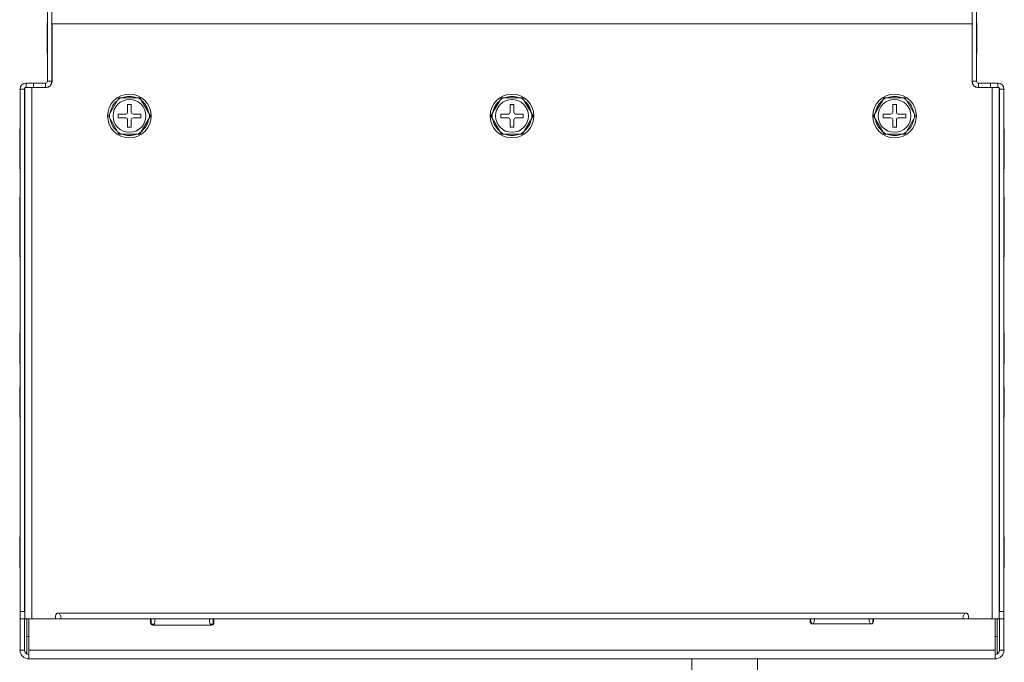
# Model space of a CAD drawing. Header units: millimetres. Extents: x -473 to 23648, y -382 to 1866.
# Tile 492 of 607: x 14582 to 14852, y -168 to 9. Entities that reach past the tile are written whole.
import ezdxf

# ---------------------------------------------------------------- set-up
doc = ezdxf.new("R2010")
doc.units = ezdxf.units.MM
doc.header["$LTSCALE"] = 80
doc.layers.get('0').update_dxf_attribs({"linetype": 'CONTINUOUS'})

msp = doc.modelspace()

# ---------------------------------------------------------------- linework, layer by layer
at = {"color": 0, "linetype": 'Continuous', "lineweight": 0}
for p, q in [((14589.338, 143.214), (14589.338, -8.286)), ((14590.538, 141.404), (14590.538, -8.286)), ((14843.138, -8.286), (14843.138, 141.404)), ((14844.338, -8.286), (14844.338, 143.214)), ((14589.338, 7.511), (14589.221, 7.714)), ((14589.221, -0.686), (14589.221, 7.714)), ((14843.088, 7.514), (14590.588, 7.514)), ((14590.588, -8.386), (14590.588, 7.514)), ((14843.088, 7.514), (14843.088, -8.386)), ((14844.338, 7.511), (14844.454, 7.714)), ((14844.454, -0.686), (14844.454, 7.714)), ((14589.338, -0.484), (14589.221, -0.686)), ((14844.338, -0.484), (14844.454, -0.686)), ((14581.838, -10.486), (14581.838, -137.516)), ((14581.838, -10.486), (14583.038, -10.486)), ((14583.038, -10.486), (14583.038, -153.786)), ((14583.088, -9.986), (14583.088, -155.786)), ((14583.088, -9.986), (14584.772, -9.986)), ((14583.538, -8.786), (14588.838, -8.786)), ((14583.538, -8.786), (14583.538, -9.986)), ((14588.838, -9.986), (14584.772, -9.986)), ((14585.088, -9.986), (14585.088, -155.786)), ((14588.988, -9.986), (14585.088, -9.986)), ((14585.538, -8.786), (14585.538, -9.986)), ((14588.838, -9.986), (14588.838, -8.786)), ((14590.538, -8.286), (14589.338, -8.286)), ((14843.138, -8.286), (14844.338, -8.286)), ((14848.588, -9.986), (14844.688, -9.986)), ((14844.838, -9.986), (14844.838, -8.786)), ((14844.838, -8.786), (14850.138, -8.786)), ((14848.903, -9.986), (14844.838, -9.986)), ((14848.138, -8.786), (14848.138, -9.986)), ((14848.588, -155.786), (14848.588, -9.986)), ((14850.588, -9.986), (14848.903, -9.986)), ((14850.138, -8.786), (14850.138, -9.986)), ((14850.588, -9.986), (14850.588, -155.786)), ((14850.638, -153.786), (14850.638, -10.486)), ((14851.838, -10.486), (14850.638, -10.486)), ((14851.838, -137.519), (14851.838, -10.486)), ((14606.064, -17.786), (14608.951, -12.786)), ((14608.951, -12.786), (14614.724, -12.786)), ((14614.724, -12.786), (14617.611, -17.786)), ((14711.064, -17.786), (14713.951, -12.786)), ((14713.951, -12.786), (14719.724, -12.786)), ((14719.724, -12.786), (14722.611, -17.786)), ((14816.064, -17.786), (14818.951, -12.786)), ((14818.951, -12.786), (14824.724, -12.786)), ((14824.724, -12.786), (14827.611, -17.786)), ((14612.338, -14.686), (14611.338, -14.686)), ((14611.338, -14.686), (14611.338, -16.786)), ((14612.338, -16.786), (14612.338, -14.686)), ((14717.338, -14.686), (14716.338, -14.686)), ((14716.338, -14.686), (14716.338, -16.786)), ((14717.338, -16.786), (14717.338, -14.686)), ((14821.338, -14.686), (14821.338, -16.786)), ((14822.338, -14.686), (14821.338, -14.686)), ((14822.338, -16.786), (14822.338, -14.686)), ((14606.064, -17.786), (14608.951, -22.786)), ((14610.838, -17.286), (14608.738, -17.286)), ((14608.738, -17.286), (14608.738, -18.286)), ((14608.738, -18.286), (14610.838, -18.286)), ((14611.338, -18.786), (14611.338, -20.886)), ((14612.338, -20.886), (14612.338, -18.786)), ((14614.938, -17.286), (14612.838, -17.286)), ((14612.838, -18.286), (14614.938, -18.286)), ((14614.724, -22.786), (14617.611, -17.786)), ((14614.938, -18.286), (14614.938, -17.286)), ((14711.064, -17.786), (14713.951, -22.786)), ((14715.838, -17.286), (14713.738, -17.286)), ((14713.738, -17.286), (14713.738, -18.286)), ((14713.738, -18.286), (14715.838, -18.286)), ((14716.338, -18.786), (14716.338, -20.886)), ((14717.338, -20.886), (14717.338, -18.786)), ((14719.938, -17.286), (14717.838, -17.286)), ((14717.838, -18.286), (14719.938, -18.286)), ((14719.724, -22.786), (14722.611, -17.786)), ((14719.938, -18.286), (14719.938, -17.286)), ((14816.064, -17.786), (14818.951, -22.786)), ((14818.738, -17.286), (14818.738, -18.286)), ((14820.838, -17.286), (14818.738, -17.286)), ((14818.738, -18.286), (14820.838, -18.286)), ((14821.338, -18.786), (14821.338, -20.886)), ((14822.338, -20.886), (14822.338, -18.786)), ((14824.938, -17.286), (14822.838, -17.286)), ((14822.838, -18.286), (14824.938, -18.286)), ((14824.724, -22.786), (14827.611, -17.786)), ((14824.938, -18.286), (14824.938, -17.286)), ((14581.721, -32.286), (14581.721, -21.286)), ((14581.838, -21.489), (14581.721, -21.286)), ((14611.338, -20.886), (14612.338, -20.886)), ((14716.338, -20.886), (14717.338, -20.886)), ((14821.338, -20.886), (14822.338, -20.886)), ((14851.838, -21.489), (14851.954, -21.286)), ((14851.954, -32.286), (14851.954, -21.286)), ((14608.951, -22.786), (14614.724, -22.786)), ((14713.951, -22.786), (14719.724, -22.786)), ((14818.951, -22.786), (14824.724, -22.786)), ((14581.838, -29.484), (14581.721, -29.686)), ((14851.838, -29.484), (14851.954, -29.686)), ((14581.838, -32.084), (14581.721, -32.286)), ((14851.838, -32.084), (14851.954, -32.286)), ((14581.721, -56.486), (14581.721, -40.086)), ((14581.838, -40.289), (14581.721, -40.086)), ((14851.838, -40.289), (14851.954, -40.086)), ((14851.954, -56.486), (14851.954, -40.086)), ((14581.838, -48.284), (14581.721, -48.486)), ((14851.838, -48.284), (14851.954, -48.486)), ((14581.838, -56.284), (14581.721, -56.486)), ((14851.838, -56.284), (14851.954, -56.486)), ((14581.838, -77.489), (14581.721, -77.286)), ((14581.721, -85.686), (14581.721, -77.286)), ((14851.838, -77.489), (14851.954, -77.286)), ((14851.954, -85.686), (14851.954, -77.286)), ((14581.838, -85.484), (14581.721, -85.686)), ((14851.838, -85.484), (14851.954, -85.686)), ((14581.838, -92.289), (14581.721, -92.086)), ((14581.721, -100.486), (14581.721, -92.086)), ((14851.838, -92.289), (14851.954, -92.086)), ((14851.954, -100.486), (14851.954, -92.086)), ((14581.838, -100.284), (14581.721, -100.486)), ((14851.838, -100.284), (14851.954, -100.486)), ((14581.838, -133.489), (14581.721, -133.286)), ((14581.721, -141.686), (14581.721, -133.286)), ((14851.838, -133.489), (14851.954, -133.286)), ((14851.954, -141.686), (14851.954, -133.286)), ((14581.838, -155.786), (14581.838, -137.454)), ((14851.838, -155.786), (14851.838, -137.457)), ((14581.838, -141.484), (14581.721, -141.686)), ((14851.838, -141.484), (14851.954, -141.686)), ((14583.038, -153.786), (14581.838, -153.786)), ((14850.638, -153.786), (14851.838, -153.786)), ((14581.838, -155.786), (14583.038, -155.786)), ((14581.838, -155.786), (14581.838, -164.386)), ((14583.038, -155.786), (14583.038, -164.386)), ((14583.088, -155.786), (14850.588, -155.786)), ((14583.638, -165.401), (14583.638, -155.786)), ((14584.238, -166.786), (14584.238, -155.786)), ((14591.588, -155.786), (14591.588, -154.936)), ((14592.338, -154.186), (14841.338, -154.186)), ((14593.082, -155.641), (14593.088, -155.728)), ((14617.638, -155.786), (14617.638, -156.886)), ((14617.838, -155.786), (14617.838, -157.286)), ((14618.765, -156.892), (14618.818, -156.656)), ((14618.818, -156.656), (14618.838, -156.417)), ((14618.838, -155.786), (14618.838, -156.417)), ((14633.838, -155.786), (14633.838, -156.417)), ((14633.857, -156.656), (14633.838, -156.417)), ((14633.91, -156.892), (14633.857, -156.656)), ((14634.838, -155.786), (14634.838, -157.286)), ((14635.038, -155.786), (14635.038, -156.886)), ((14798.638, -155.786), (14798.638, -156.586)), ((14798.838, -155.786), (14798.838, -157.006)), ((14799.14, -157.142), (14798.838, -156.509)), ((14799.646, -156.806), (14799.726, -156.6)), ((14799.726, -156.6), (14799.785, -156.385)), ((14799.785, -156.385), (14799.824, -156.172)), ((14799.824, -156.172), (14799.838, -155.986)), ((14799.838, -155.786), (14799.838, -155.986)), ((14814.838, -155.786), (14814.838, -155.986)), ((14814.852, -156.172), (14814.838, -155.986)), ((14814.89, -156.385), (14814.852, -156.172)), ((14814.949, -156.6), (14814.89, -156.385)), ((14815.029, -156.806), (14814.949, -156.6)), ((14815.838, -155.786), (14815.838, -157.006)), ((14816.038, -155.786), (14816.038, -156.586)), ((14840.593, -155.641), (14840.588, -155.728)), ((14842.088, -155.786), (14842.088, -154.936)), ((14849.438, -166.786), (14849.438, -155.786)), ((14850.038, -155.786), (14850.038, -165.401)), ((14851.838, -155.786), (14850.638, -155.786)), ((14850.638, -164.386), (14850.638, -155.786)), ((14851.838, -164.386), (14851.838, -155.786)), ((14618.573, -157.286), (14617.838, -157.286)), ((14634.438, -157.486), (14618.238, -157.486)), ((14634.838, -157.286), (14634.103, -157.286)), ((14799.238, -157.186), (14799.404, -157.13)), ((14815.438, -157.186), (14799.238, -157.186)), ((14799.404, -157.13), (14799.543, -156.986)), ((14799.543, -156.986), (14799.646, -156.806)), ((14815.132, -156.986), (14815.029, -156.806)), ((14815.271, -157.13), (14815.132, -156.986)), ((14815.438, -157.186), (14815.271, -157.13)), ((14583.638, -160.586), (14584.238, -160.586)), ((14850.038, -160.586), (14849.438, -160.586)), ((14581.838, -164.386), (14583.038, -164.386)), ((14849.438, -164.386), (14584.238, -164.386)), ((14851.838, -164.386), (14850.638, -164.386)), ((14849.438, -166.786), (14584.238, -166.786)), ((14766.238, -173.886), (14766.238, -166.786)), ((14784.238, -173.886), (14784.238, -166.786))]:
    msp.add_line(p, q, dxfattribs=at)
for points in [[(14592.338, -154.186), (14592.518, -154.248), (14592.669, -154.4), (14592.779, -154.58), (14592.866, -154.775)], [(14592.866, -154.775), (14592.936, -154.977), (14592.992, -155.173), (14593.035, -155.357), (14593.065, -155.516), (14593.082, -155.641)], [(14840.809, -154.775), (14840.739, -154.977), (14840.683, -155.173), (14840.64, -155.357), (14840.611, -155.516), (14840.593, -155.641)], [(14841.338, -154.186), (14841.157, -154.248), (14841.006, -154.4), (14840.897, -154.58), (14840.809, -154.775)], [(14618.238, -157.486), (14618.415, -157.433), (14618.567, -157.296), (14618.682, -157.11), (14618.765, -156.892)], [(14634.438, -157.486), (14634.261, -157.433), (14634.109, -157.296), (14633.993, -157.11), (14633.91, -156.892)]]:
    msp.add_lwpolyline(points, dxfattribs=at)
for centre, radius in [((14611.838, -17.786), 6), ((14611.838, -17.786), 4.5), ((14716.838, -17.786), 6), ((14716.838, -17.786), 4.5), ((14821.838, -17.786), 6), ((14821.838, -17.786), 4.5)]:
    msp.add_circle(centre, radius, dxfattribs=at)
for centre, radius, start, end in [((14583.538, -10.486), 1.7, 90, 180), ((14583.538, -10.486), 0.5, 155.06567, 180), ((14588.838, -8.286), 1.7, 270, 0), ((14588.838, -8.286), 0.5, 270, 0), ((14588.988, -8.386), 1.6, 270, 0), ((14844.688, -8.386), 1.6, 180, 270), ((14844.838, -8.286), 1.7, 180, 270), ((14844.838, -8.286), 0.5, 180, 270), ((14850.138, -10.486), 1.7, 0, 90), ((14850.138, -10.486), 0.5, 0, 24.93433), ((14611.838, -17.786), 5.474, 114.00755, 125.99245), ((14611.838, -17.786), 5.355, 69.02022, 110.97978), ((14611.838, -17.786), 5.474, 54.00755, 65.99245), ((14716.838, -17.786), 5.474, 114.00755, 125.99245), ((14716.838, -17.786), 5.355, 69.02022, 110.97978), ((14716.838, -17.786), 5.474, 54.00755, 65.99245), ((14821.838, -17.786), 5.474, 114.00755, 125.99245), ((14821.838, -17.786), 5.355, 69.02022, 110.97978), ((14821.838, -17.786), 5.474, 54.00755, 65.99245), ((14611.838, -17.786), 5.355, 129.02022, 170.97978), ((14611.838, -17.786), 5.355, 9.02022, 50.97978), ((14716.838, -17.786), 5.355, 129.02022, 170.97978), ((14716.838, -17.786), 5.355, 9.02022, 50.97978), ((14821.838, -17.786), 5.355, 129.02022, 170.97978), ((14821.838, -17.786), 5.355, 9.02022, 50.97978), ((14611.838, -17.786), 5.474, 174.00755, 185.99245), ((14611.838, -17.786), 5.355, 189.02022, 230.97978), ((14610.838, -16.786), 0.5, 270, 0), ((14610.838, -18.786), 0.5, 0, 90), ((14612.838, -16.786), 0.5, 180, 270), ((14612.838, -18.786), 0.5, 90, 180), ((14611.838, -17.786), 5.355, 309.02022, 350.97978), ((14611.838, -17.786), 5.474, 354.00755, 5.99245), ((14716.838, -17.786), 5.474, 174.00755, 185.99245), ((14716.838, -17.786), 5.355, 189.02022, 230.97978), ((14715.838, -16.786), 0.5, 270, 0), ((14715.838, -18.786), 0.5, 0, 90), ((14717.838, -16.786), 0.5, 180, 270), ((14717.838, -18.786), 0.5, 90, 180), ((14716.838, -17.786), 5.355, 309.02022, 350.97978), ((14716.838, -17.786), 5.474, 354.00755, 5.99245), ((14821.838, -17.786), 5.474, 174.00755, 185.99245), ((14821.838, -17.786), 5.355, 189.02022, 230.97978), ((14820.838, -16.786), 0.5, 270, 0), ((14820.838, -18.786), 0.5, 0, 90), ((14822.838, -16.786), 0.5, 180, 270), ((14822.838, -18.786), 0.5, 90, 180), ((14821.838, -17.786), 5.355, 309.02022, 350.97978), ((14821.838, -17.786), 5.474, 354.00755, 5.99245), ((14611.838, -17.786), 5.474, 234.00755, 245.99245), ((14611.838, -17.786), 5.355, 249.02022, 290.97978), ((14611.838, -17.786), 5.474, 294.00755, 305.99245), ((14716.838, -17.786), 5.474, 234.00755, 245.99245), ((14716.838, -17.786), 5.355, 249.02022, 290.97978), ((14716.838, -17.786), 5.474, 294.00755, 305.99245), ((14821.838, -17.786), 5.474, 234.00755, 245.99245), ((14821.838, -17.786), 5.355, 249.02022, 290.97978), ((14821.838, -17.786), 5.474, 294.00755, 305.99245), ((14592.338, -154.936), 0.75, 90, 180), ((14799.238, -156.586), 0.6, 180, 270), ((14815.438, -156.586), 0.6, 270, 0), ((14841.338, -154.936), 0.75, 0, 90), ((14618.238, -156.886), 0.6, 180, 270), ((14634.438, -156.886), 0.6, 270, 0), ((14584.238, -164.386), 2.4, 180, 270), ((14584.238, -164.386), 1.2, 180, 270), ((14849.438, -164.386), 2.4, 270, 0), ((14849.438, -164.386), 1.2, 270, 0)]:
    msp.add_arc(centre, radius, start, end, dxfattribs=at)

doc.saveas('drawing.dxf')
